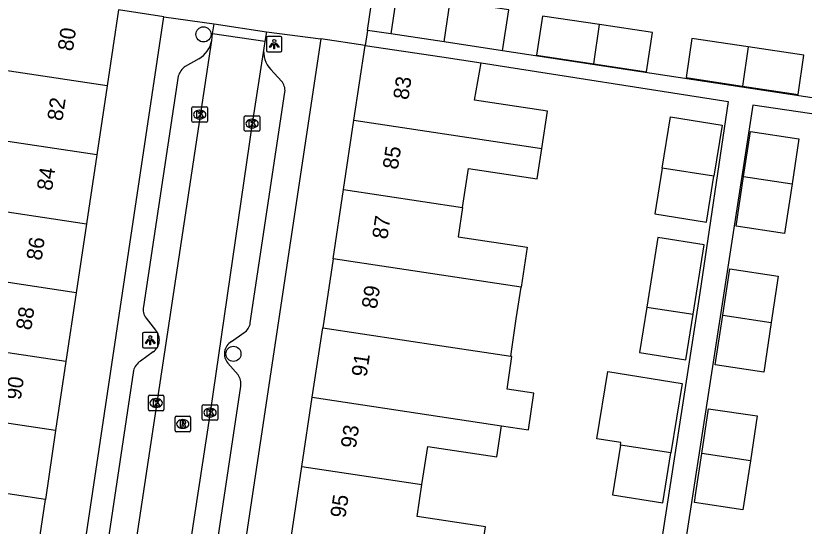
# Model space of a CAD drawing. Extents: x 163010 to 163853, y 382793 to 383982.
# Drawn here: x 163616.4 to 163667.4, y 383336.1 to 383369 of the extents above; entities that cross this region are included whole.
import ezdxf

# ---------------------------------------------------------------- set-up
doc = ezdxf.new("R2010")
doc.units = 0
for name, color, linetype in [('IMGEO_Boom', 7, 'Continuous'), ('IMGEO_Kolk', 7, 'Continuous'), ('IMGEO_Lichtpunt', 7, 'Continuous'), ('IMGEO_Muur', 7, 'Continuous'), ('IMGEO_Pand', 7, 'Continuous'), ('IMGEO_Pand_nummerreeks', 7, 'Continuous'), ('IMGEO_Rijbaan_lokaal_open', 7, 'Continuous'), ('IMGEO_Rioolput', 7, 'Continuous'), ('IMGEO_Voetpad_open', 7, 'Continuous')]:
    doc.layers.add(name, color=color, linetype=linetype)

msp = doc.modelspace()

# ---------------------------------------------------------------- linework, layer by layer
at = {"layer": 'IMGEO_Boom'}
for centre in [(163628.572, 383367.813), (163630.508, 383347.184)]:
    msp.add_circle(centre, 0.489, dxfattribs=at)
at = {"layer": 'IMGEO_Kolk'}
for p, q in [((163627.828, 383362.21), (163627.828, 383363.062)), ((163627.903, 383363.136), (163628.755, 383363.136)), ((163628.316, 383362.916), (163628.341, 383362.916)), ((163628.829, 383363.062), (163628.829, 383362.21)), ((163628.339, 383362.356), (163628.314, 383362.356)), ((163631.212, 383361.628), (163631.212, 383362.48)), ((163631.287, 383362.554), (163632.139, 383362.554)), ((163631.7, 383362.334), (163631.725, 383362.334)), ((163632.213, 383362.48), (163632.213, 383361.628)), ((163628.755, 383362.136), (163627.903, 383362.136)), ((163632.139, 383361.554), (163631.287, 383361.554)), ((163631.723, 383361.774), (163631.698, 383361.774)), ((163625.09, 383344.516), (163625.942, 383344.516)), ((163625.015, 383343.59), (163625.015, 383344.442)), ((163625.503, 383344.296), (163625.528, 383344.296)), ((163626.016, 383344.442), (163626.016, 383343.59)), ((163625.942, 383343.516), (163625.09, 383343.516)), ((163625.526, 383343.736), (163625.501, 383343.736)), ((163628.494, 383342.969), (163628.494, 383343.821)), ((163628.569, 383343.895), (163629.421, 383343.895)), ((163628.982, 383343.675), (163629.007, 383343.675)), ((163629.495, 383343.821), (163629.495, 383342.969)), ((163629.005, 383343.115), (163628.98, 383343.115)), ((163629.421, 383342.895), (163628.569, 383342.895))]:
    msp.add_line(p, q, dxfattribs=at)
for points in [[(163627.828, 383362.21), (163627.828, 383363.062)], [(163627.903, 383363.136), (163628.755, 383363.136)], [(163628.149, 383362.836), (163628.272, 383362.836), (163628.272, 383362.685), (163628.402, 383362.836), (163628.566, 383362.836), (163628.42, 383362.685), (163628.573, 383362.436), (163628.421, 383362.436), (163628.336, 383362.6), (163628.272, 383362.533), (163628.272, 383362.436), (163628.149, 383362.436), (163628.149, 383362.836)], [(163628.829, 383363.062), (163628.829, 383362.21)], [(163631.212, 383361.628), (163631.212, 383362.48)], [(163631.287, 383362.554), (163632.139, 383362.554)], [(163632.213, 383362.48), (163632.213, 383361.628)], [(163628.755, 383362.136), (163627.903, 383362.136)], [(163631.533, 383362.254), (163631.656, 383362.254), (163631.656, 383362.103), (163631.786, 383362.254), (163631.95, 383362.254), (163631.804, 383362.103), (163631.957, 383361.854), (163631.805, 383361.854), (163631.72, 383362.018), (163631.656, 383361.951), (163631.656, 383361.854), (163631.533, 383361.854), (163631.533, 383362.254)], [(163632.139, 383361.554), (163631.287, 383361.554)], [(163625.09, 383344.516), (163625.942, 383344.516)], [(163625.015, 383343.59), (163625.015, 383344.442)], [(163625.336, 383344.216), (163625.459, 383344.216), (163625.459, 383344.065), (163625.589, 383344.216), (163625.753, 383344.216), (163625.607, 383344.065), (163625.76, 383343.816), (163625.608, 383343.816), (163625.523, 383343.98), (163625.459, 383343.913), (163625.459, 383343.816), (163625.336, 383343.816), (163625.336, 383344.216)], [(163626.016, 383344.442), (163626.016, 383343.59)], [(163625.942, 383343.516), (163625.09, 383343.516)], [(163628.494, 383342.969), (163628.494, 383343.821)], [(163628.569, 383343.895), (163629.421, 383343.895)], [(163628.815, 383343.595), (163628.938, 383343.595), (163628.938, 383343.444), (163629.068, 383343.595), (163629.232, 383343.595), (163629.086, 383343.444), (163629.239, 383343.195), (163629.087, 383343.195), (163629.002, 383343.359), (163628.938, 383343.292), (163628.938, 383343.195), (163628.815, 383343.195), (163628.815, 383343.595)], [(163629.495, 383343.821), (163629.495, 383342.969)], [(163629.421, 383342.895), (163628.569, 383342.895)]]:
    msp.add_lwpolyline(points, dxfattribs=at)
for centre, start, end in [((163627.905, 383363.06), 91.552, 178.448), ((163627.905, 383363.06), 91.552, 178.448), ((163628.753, 383363.06), 1.552, 88.448), ((163628.753, 383363.06), 1.552, 88.448), ((163631.289, 383362.478), 91.552, 178.448), ((163631.289, 383362.478), 91.552, 178.448), ((163632.137, 383362.478), 1.552, 88.448), ((163632.137, 383362.478), 1.552, 88.448), ((163627.905, 383362.212), 181.552, 268.448), ((163627.905, 383362.212), 181.552, 268.448), ((163628.753, 383362.212), 271.552, 358.448), ((163628.753, 383362.212), 271.552, 358.448), ((163631.289, 383361.63), 181.552, 268.448), ((163631.289, 383361.63), 181.552, 268.448), ((163632.137, 383361.63), 271.552, 358.448), ((163632.137, 383361.63), 271.552, 358.448), ((163625.092, 383344.44), 91.552, 178.448), ((163625.092, 383344.44), 91.552, 178.448), ((163625.94, 383344.44), 1.552, 88.448), ((163625.94, 383344.44), 1.552, 88.448), ((163625.092, 383343.592), 181.552, 268.448), ((163625.092, 383343.592), 181.552, 268.448), ((163625.94, 383343.592), 271.552, 358.448), ((163625.94, 383343.592), 271.552, 358.448), ((163628.571, 383343.819), 91.552, 178.448), ((163628.571, 383343.819), 91.552, 178.448), ((163629.419, 383343.819), 1.552, 88.448), ((163629.419, 383343.819), 1.552, 88.448), ((163628.571, 383342.971), 181.552, 268.448), ((163628.571, 383342.971), 181.552, 268.448), ((163629.419, 383342.971), 271.552, 358.448), ((163629.419, 383342.971), 271.552, 358.448)]:
    msp.add_arc(centre, 0.0765, start, end, dxfattribs=at)
for centre, major_axis, ratio, start_param, end_param in [((163628.315, 383362.636), (-0.387, 0.002), 0.722429, 4.712389, 7.853982), ((163628.34, 383362.636), (-0.39, 0.002), 0.717154, 1.570796, 4.712389), ((163631.699, 383362.054), (-0.387, 0.002), 0.722429, 4.712389, 7.853982), ((163631.724, 383362.054), (-0.39, 0.002), 0.717154, 1.570796, 4.712389), ((163625.502, 383344.016), (-0.387, 0.002), 0.722429, 4.712389, 7.853982), ((163625.527, 383344.016), (-0.39, 0.002), 0.717154, 1.570796, 4.712389), ((163628.981, 383343.395), (-0.387, 0.002), 0.722429, 4.712389, 7.853982), ((163629.006, 383343.395), (-0.39, 0.002), 0.717154, 1.570796, 4.712389)]:
    msp.add_ellipse(centre, major_axis=major_axis, ratio=ratio, start_param=start_param, end_param=end_param, dxfattribs=at)
at = {"layer": 'IMGEO_Lichtpunt'}
for p, q in [((163632.647, 383367.588), (163632.647, 383366.781)), ((163632.647, 383367.588), (163632.647, 383366.781)), ((163633.549, 383367.683), (163632.741, 383367.683)), ((163633.549, 383367.683), (163632.741, 383367.683)), ((163633.643, 383366.781), (163633.643, 383367.588)), ((163633.643, 383366.781), (163633.643, 383367.588)), ((163632.741, 383366.687), (163633.549, 383366.687)), ((163632.741, 383366.687), (163633.549, 383366.687)), ((163625.533, 383348.562), (163624.725, 383348.562)), ((163625.533, 383348.562), (163624.725, 383348.562)), ((163624.631, 383348.467), (163624.631, 383347.66)), ((163624.631, 383348.467), (163624.631, 383347.66)), ((163625.627, 383347.66), (163625.627, 383348.467)), ((163625.627, 383347.66), (163625.627, 383348.467)), ((163624.725, 383347.566), (163625.533, 383347.566)), ((163624.725, 383347.566), (163625.533, 383347.566))]:
    msp.add_line(p, q, dxfattribs=at)
for points in [[(163633.021, 383367.252), (163633.06, 383367.224), (163632.872, 383366.962), (163632.834, 383366.989), (163633.021, 383367.252)], [(163633.123, 383367.204), (163633.17, 383367.204), (163633.17, 383366.882), (163633.123, 383366.882), (163633.123, 383367.204)], [(163633.233, 383367.224), (163633.271, 383367.251), (163633.458, 383366.989), (163633.419, 383366.961), (163633.233, 383367.224)], [(163625.005, 383348.131), (163625.044, 383348.103), (163624.856, 383347.841), (163624.818, 383347.868), (163625.005, 383348.131)], [(163625.107, 383348.083), (163625.154, 383348.083), (163625.154, 383347.761), (163625.107, 383347.761), (163625.107, 383348.083)], [(163625.217, 383348.103), (163625.255, 383348.13), (163625.442, 383347.868), (163625.403, 383347.84), (163625.217, 383348.103)]]:
    msp.add_lwpolyline(points, dxfattribs=at)
for centre in [(163633.146, 383367.386), (163625.13, 383348.265)]:
    msp.add_circle(centre, 0.0994, dxfattribs=at)
for centre, start, end in [((163632.741, 383367.588), 90, 180), ((163632.741, 383367.588), 90, 180), ((163633.549, 383367.588), 0, 90), ((163633.549, 383367.588), 0, 90), ((163632.741, 383366.781), 180, 270), ((163632.741, 383366.781), 180, 270), ((163633.549, 383366.781), 270, 0), ((163633.549, 383366.781), 270, 360), ((163624.725, 383348.467), 90, 180), ((163624.725, 383348.467), 90, 180), ((163625.533, 383348.467), 0, 90), ((163625.533, 383348.467), 0, 90), ((163624.725, 383347.66), 180, 270), ((163624.725, 383347.66), 180, 270), ((163625.533, 383347.66), 270, 0), ((163625.533, 383347.66), 270, 360)]:
    msp.add_arc(centre, 0.0946, start, end, dxfattribs=at)
at = {"layer": 'IMGEO_Muur'}
msp.add_lwpolyline([(163639.167, 383368.07), (163641.229, 383382.034)], dxfattribs=at)
at = {"layer": 'IMGEO_Pand'}
for points in [[(163644.51, 383369.96), (163641.071, 383370.478), (163640.674, 383367.847)], [(163644.125, 383367.327), (163644.51, 383369.96)], [(163647.899, 383366.759), (163648.296, 383369.39), (163644.51, 383369.96)], [(163623.079, 383369.386), (163622.346, 383364.487)], [(163654.161, 383368.446), (163650.482, 383368.998), (163650.101, 383366.47), (163653.791, 383365.916)], [(163653.791, 383365.916), (163654.161, 383368.446)], [(163653.791, 383365.916), (163657.205, 383365.403), (163657.584, 383367.932), (163654.161, 383368.446)], [(163644.125, 383367.327), (163640.674, 383367.847)], [(163663.779, 383367.003), (163660.14, 383367.549), (163659.76, 383365.02), (163663.409, 383364.473)], [(163638.296, 383362.27), (163639.024, 383367.102)], [(163639.024, 383367.102), (163643.969, 383366.357), (163646.519, 383365.974)], [(163647.899, 383366.759), (163644.125, 383367.327)], [(163663.779, 383367.003), (163663.409, 383364.473)], [(163663.409, 383364.473), (163666.994, 383363.935), (163667.374, 383366.463), (163663.779, 383367.003)], [(163622.346, 383364.487), (163610.141, 383366.316)], [(163650.433, 383360.441), (163650.798, 383362.863), (163646.086, 383363.572), (163646.519, 383365.974)], [(163622.346, 383364.487), (163621.681, 383360.036)], [(163658.219, 383359.164), (163658.763, 383362.488), (163662.101, 383361.942), (163661.564, 383358.66)], [(163637.623, 383357.8), (163638.296, 383362.27)], [(163638.296, 383362.27), (163650.433, 383360.441)], [(163663.475, 383358.634), (163663.914, 383361.543), (163667.051, 383361.071), (163666.613, 383358.163)], [(163621.681, 383360.036), (163614.04, 383361.18)], [(163645.315, 383356.641), (163645.694, 383359.16), (163650.139, 383358.49), (163650.433, 383360.441)], [(163621.681, 383360.036), (163621.015, 383355.585)], [(163658.219, 383359.164), (163657.739, 383356.228), (163661.077, 383355.682), (163661.564, 383358.66)], [(163661.564, 383358.66), (163658.219, 383359.164)], [(163666.613, 383358.163), (163666.129, 383354.957), (163662.992, 383355.428), (163663.475, 383358.634)], [(163663.475, 383358.634), (163666.613, 383358.163)], [(163636.95, 383353.33), (163637.623, 383357.8)], [(163637.623, 383357.8), (163645.315, 383356.641)], [(163608.759, 383357.422), (163621.015, 383355.585)], [(163645.315, 383356.641), (163645.028, 383354.736), (163649.484, 383354.064), (163649.098, 383351.499)], [(163621.015, 383355.585), (163620.35, 383351.135)], [(163660.217, 383349.738), (163660.938, 383354.215), (163657.945, 383354.698), (163657.218, 383350.19)], [(163636.95, 383353.33), (163636.277, 383348.861)], [(163649.098, 383351.499), (163636.95, 383353.33)], [(163662.127, 383349.689), (163662.577, 383352.673), (163665.714, 383352.202), (163665.264, 383349.218)], [(163620.35, 383351.135), (163612.526, 383352.307)], [(163620.35, 383351.135), (163619.684, 383346.684)], [(163648.426, 383347.03), (163648.788, 383349.438), (163649.098, 383351.499)], [(163657.218, 383350.19), (163656.748, 383347.279), (163659.742, 383346.797), (163660.217, 383349.738)], [(163657.218, 383350.19), (163660.217, 383349.738)], [(163665.264, 383349.218), (163664.778, 383345.996), (163661.641, 383346.466), (163662.127, 383349.689)], [(163662.127, 383349.689), (163665.264, 383349.218)], [(163635.604, 383344.391), (163636.277, 383348.861)], [(163636.277, 383348.861), (163643.975, 383347.701), (163648.426, 383347.03)], [(163619.684, 383346.684), (163607.393, 383348.526)], [(163647.834, 383342.547), (163649.571, 383342.285), (163649.925, 383344.642), (163648.189, 383344.904), (163648.507, 383347.018), (163648.426, 383347.03)], [(163619.684, 383346.684), (163619.019, 383342.234)], [(163655.519, 383341.29), (163655.546, 383341.459), (163653.994, 383341.693), (163653.996, 383341.709), (163654.696, 383346.051), (163659.503, 383345.276), (163658.781, 383340.798)], [(163634.931, 383339.922), (163635.604, 383344.391)], [(163635.604, 383344.391), (163647.834, 383342.547)], [(163660.779, 383340.744), (163661.216, 383343.646), (163664.353, 383343.176), (163663.915, 383340.273)], [(163619.019, 383342.234), (163611.243, 383343.399)], [(163642.692, 383338.752), (163643.061, 383341.204), (163647.531, 383340.53), (163647.834, 383342.547)], [(163619.019, 383342.234), (163618.353, 383337.783)], [(163655.519, 383341.29), (163655.003, 383338.091), (163658.26, 383337.566), (163658.781, 383340.798)], [(163658.781, 383340.798), (163655.519, 383341.29)], [(163663.915, 383340.273), (163663.437, 383337.105), (163660.301, 383337.578), (163660.396, 383338.206), (163660.779, 383340.744)], [(163663.915, 383340.273), (163660.779, 383340.744)], [(163634.258, 383335.452), (163634.931, 383339.922)], [(163634.931, 383339.922), (163642.692, 383338.752)], [(163618.353, 383337.783), (163606.037, 383339.629)], [(163646.43, 383333.617), (163646.79, 383336.01), (163642.379, 383336.674), (163642.692, 383338.752)], [(163617.688, 383333.333), (163618.353, 383337.783)]]:
    msp.add_lwpolyline(points, dxfattribs=at)
at = {"layer": 'IMGEO_Rijbaan_lokaal_open'}
for points in [[(163629.166, 383367.856), (163629.256, 383368.49)], [(163629.256, 383368.49), (163632.635, 383367.982)], [(163632.635, 383367.982), (163632.535, 383367.35)], [(163622.309, 383322.342), (163629.103, 383367.415)], [(163629.103, 383367.415), (163629.166, 383367.856)], [(163632.535, 383367.35), (163629.166, 383367.856)], [(163632.469, 383366.928), (163631.712, 383362.058), (163628.995, 383343.4), (163625.711, 383321.848)], [(163632.535, 383367.35), (163632.469, 383366.928)]]:
    msp.add_lwpolyline(points, dxfattribs=at)
at = {"layer": 'IMGEO_Rioolput'}
for p, q in [((163626.733, 383342.232), (163626.733, 383343.084)), ((163626.808, 383343.158), (163627.66, 383343.158)), ((163627.221, 383342.938), (163627.246, 383342.938)), ((163627.734, 383343.084), (163627.734, 383342.232)), ((163627.66, 383342.158), (163626.808, 383342.158)), ((163627.244, 383342.378), (163627.219, 383342.378))]:
    msp.add_line(p, q, dxfattribs=at)
for points in [[(163626.733, 383342.232), (163626.733, 383343.084)], [(163626.808, 383343.158), (163627.66, 383343.158)], [(163627.734, 383343.084), (163627.734, 383342.232)], [(163627.322, 383342.856), (163627.07, 383342.858), (163627.07, 383342.458)], [(163627.07, 383342.458), (163627.194, 383342.458), (163627.194, 383342.62), (163627.205, 383342.62)], [(163627.248, 383342.777), (163627.194, 383342.777), (163627.194, 383342.696)], [(163627.194, 383342.696), (163627.246, 383342.696)], [(163627.252, 383342.591), (163627.323, 383342.458), (163627.463, 383342.458), (163627.398, 383342.584)], [(163627.66, 383342.158), (163626.808, 383342.158)]]:
    msp.add_lwpolyline(points, dxfattribs=at)
for centre, radius, start, end in [((163626.81, 383343.082), 0.0765, 91.552, 178.448), ((163626.81, 383343.082), 0.0765, 91.552, 178.448), ((163627.658, 383343.082), 0.0765, 1.552, 88.448), ((163627.658, 383343.082), 0.0765, 1.552, 88.448), ((163627.204, 383342.567), 0.0533, 26.0293, 88.6989), ((163627.23, 383342.885), 0.19, 274.7715, 282.9687), ((163627.254, 383342.681), 0.0964, 77.0061, 93.1865), ((163627.268, 383342.738), 0.0378, 276.6634, 79.6772), ((163627.321, 383342.746), 0.109, 350.3612, 89.416), ((163627.319, 383342.746), 0.112, 277.5842, 350.9817), ((163627.303, 383342.531), 0.108, 29.5134, 73.7905), ((163626.81, 383342.234), 0.0765, 181.552, 268.448), ((163626.81, 383342.234), 0.0765, 181.552, 268.448), ((163627.658, 383342.234), 0.0765, 271.552, 358.448), ((163627.658, 383342.234), 0.0765, 271.552, 358.448)]:
    msp.add_arc(centre, radius, start, end, dxfattribs=at)
for centre, major_axis, ratio, start_param, end_param in [((163627.22, 383342.658), (-0.387, 0.002), 0.722429, 4.712389, 7.853982), ((163627.245, 383342.658), (-0.39, 0.002), 0.717154, 1.570796, 4.712389)]:
    msp.add_ellipse(centre, major_axis=major_axis, ratio=ratio, start_param=start_param, end_param=end_param, dxfattribs=at)
at = {"layer": 'IMGEO_Voetpad_open'}
for points in [[(163639.167, 383368.07), (163641.229, 383382.034)], [(163617.252, 383310.387), (163626.017, 383368.942)], [(163626.017, 383368.942), (163623.079, 383369.386)], [(163626.017, 383368.942), (163629.256, 383368.49)], [(163632.635, 383367.982), (163636.157, 383367.519)], [(163639.167, 383368.07), (163639.024, 383367.102)], [(163640.674, 383367.847), (163639.167, 383368.07)], [(163636.157, 383367.519), (163627.364, 383309.04)], [(163639.024, 383367.102), (163636.157, 383367.519)], [(163678.827, 383362.061), (163647.899, 383366.759)], [(163628.269, 383366.236), (163627.397, 383365.745)], [(163646.519, 383365.974), (163662.475, 383363.471), (163660.643, 383351.122), (163655.823, 383319.949), (163653.757, 383305.108), (163653.638, 383305.126)], [(163633.612, 383364.792), (163632.917, 383365.551)], [(163626.94, 383365.106), (163624.691, 383350.238)], [(163631.6, 383349.182), (163633.839, 383364.09)], [(163679.889, 383360.907), (163664.081, 383363.249), (163659.743, 383335.218), (163658.351, 383326.217), (163656.981, 383317.216), (163656.609, 383313.683)], [(163624.864, 383349.496), (163625.48, 383348.718)], [(163630.375, 383347.978), (163631.195, 383348.553)], [(163625.327, 383347.31), (163624.494, 383346.722)], [(163630.804, 383345.83), (163630.139, 383346.579)], [(163624.046, 383346.1), (163620.934, 383325.265)], [(163627.859, 383324.261), (163630.98, 383345.098)]]:
    msp.add_lwpolyline(points, dxfattribs=at)
for centre, radius, start, end in [((163627.405, 383367.732), 1.727, 300.0166, 349.4338), ((163634.144, 383366.712), 1.689, 172.6441, 223.4), ((163628.062, 383364.787), 1.167, 124.7512, 164.1056), ((163632.899, 383364.174), 0.943, 354.9026, 40.9358), ((163625.638, 383350.068), 0.963, 169.8114, 216.4371), ((163630.677, 383349.331), 0.935, 303.6422, 350.8045), ((163624.764, 383348.084), 0.957, 306.06, 41.5366), ((163630.873, 383347.175), 0.945, 121.7982, 219.0514), ((163625.19, 383345.748), 1.197, 125.5652, 162.9076), ((163630.048, 383345.261), 0.946, 350.0765, 36.9623)]:
    msp.add_arc(centre, radius, start, end, dxfattribs=at)

# ---------------------------------------------------------------- texts
at = {"layer": 'IMGEO_Pand_nummerreeks'}
for s, rotation, p in [('80', 81.4975, (163620.128, 383366.692)), ('83', 81.4363, (163641.806, 383363.547)), ('82', 81.4975, (163619.453, 383362.182)), ('85', 81.4363, (163641.128, 383359.047)), ('84', 81.4975, (163618.781, 383357.679)), ('87', 81.4363, (163640.451, 383354.548)), ('86', 81.4951, (163618.107, 383353.175)), ('89', 81.4345, (163639.772, 383350.049)), ('88', 81.4951, (163617.434, 383348.673)), ('91', 81.4345, (163639.112, 383345.661)), ('90', 81.4951, (163616.76, 383344.169)), ('93', 81.4363, (163638.418, 383341.05)), ('95', 81.4363, (163637.741, 383336.551))]:
    msp.add_text(s, height=1, rotation=rotation, dxfattribs=at).set_placement(p)

doc.saveas('drawing.dxf')
